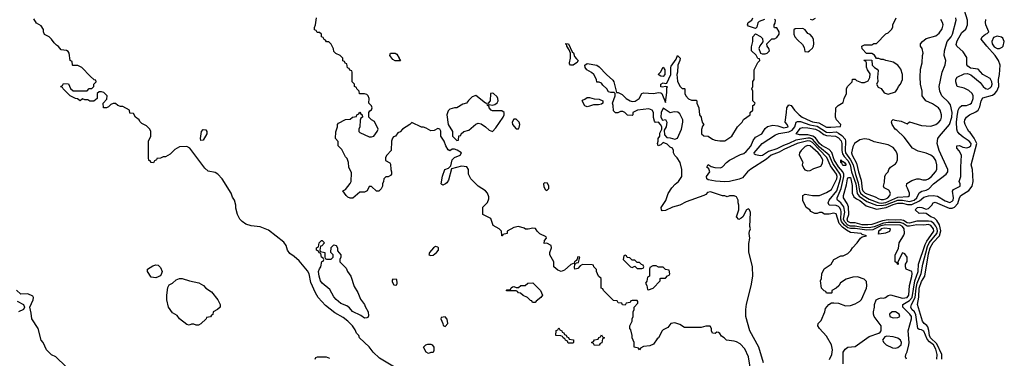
# Model space of a CAD drawing. Header units: inches. Extents: x 2380053 to 2584298, y 380219 to 546618.
# Tile 622 of 656: x 2525300 to 2533609, y 452497 to 455353. Entities that reach past the tile are written whole.
import ezdxf

# ---------------------------------------------------------------- set-up
doc = ezdxf.new("R2010")
doc.units = ezdxf.units.IN
doc.header["$MEASUREMENT"] = 0
doc.layers.add('C5425', color=7, linetype='Continuous')
doc.layers.add('C5435', color=7, linetype='Continuous')

msp = doc.modelspace()

# ---------------------------------------------------------------- linework, layer by layer
at = {"layer": 'C5425', "color": 2}
for points, elevation in [([(2528675.5, 452295.5), (2528337.5, 452497.5), (2528284, 452550), (2528250, 452595.3), (2528168.7, 452670), (2528162, 452690), (2528142, 452710), (2528130, 452738), (2528108.7, 452770), (2528069, 452810), (2528030, 452841.2), (2527960.1, 452880.1), (2527882, 452942), (2527818, 453010), (2527795.3, 453050), (2527757.6, 453137.6), (2527743.7, 453210), (2527730, 453234), (2527660.1, 453320.1), (2527617.2, 453357.2), (2527580.7, 453380.7), (2527561.2, 453410), (2527549.3, 453450), (2527530, 453477.2), (2527398.7, 453578.7), (2527330, 453606), (2527254, 453614), (2527210, 453628.7), (2527178, 453650), (2527158, 453670), (2527138, 453710), (2527124.7, 453764.7), (2527124, 453790), (2527112.3, 453830), (2527096.2, 453856.2), (2527083.7, 453890), (2527009.5, 454010), (2526972.3, 454050), (2526950, 454065.1), (2526890, 454077.2), (2526861.5, 454101.5), (2526735.3, 454270), (2526710, 454284), (2526650, 454282), (2526610, 454258), (2526570, 454218), (2526530, 454198), (2526510, 454198), (2526490, 454186), (2526458, 454182), (2526454, 454170), (2526438, 454162), (2526430, 454146), (2526410, 454148), (2526402, 454162), (2526390, 454166), (2526386, 454190), (2526386, 454330), (2526408, 454370), (2526408, 454410), (2526398, 454430), (2526370, 454458), (2526330, 454478), (2526314.6, 454494.6), (2526308, 454510), (2526278, 454530), (2526262, 454562), (2526230, 454566), (2526226, 454590), (2526170, 454622), (2526150, 454622), (2526128.4, 454628.4), (2526110, 454646), (2526090, 454646), (2526070, 454638), (2526050, 454618), (2526034, 454610), (2526009, 454609), (2526006, 454650), (2526036.4, 454683.6), (2526038, 454710), (2526010, 454738), (2525990, 454746), (2525970, 454746), (2525954, 454730), (2525954, 454690), (2525927.3, 454667.3), (2525892.7, 454667.3), (2525876.4, 454676.4), (2525850, 454678), (2525830, 454686), (2525810, 454668), (2525787.3, 454687.3), (2525770, 454688), (2525726, 454710), (2525666, 454770), (2525662, 454782), (2525648, 454788), (2525650, 454794), (2525662, 454798), (2525670, 454814), (2525712.7, 454812.7), (2525730, 454774), (2525752.7, 454752.7), (2525870, 454754), (2525887.3, 454772.7), (2525910, 454774), (2525926, 454790), (2525926, 454810), (2525946, 454830), (2525942, 454842), (2525930, 454846), (2525896.4, 454876.4), (2525826, 454950), (2525790, 454966), (2525750, 454966), (2525746, 454970), (2525742, 455002), (2525726, 455010), (2525718, 455070), (2525710, 455086), (2525694.6, 455094.6), (2525650, 455098), (2525628.4, 455128.4), (2525610, 455138), (2525590, 455158), (2525570, 455188), (2525550, 455208), (2525508.7, 455228.7), (2525502, 455250), (2525502, 455270), (2525482, 455302), (2525443.1, 455323.1), (2525420.4, 455360.4)], 34), ([(2530000, 453325.4), (2529998, 453322), (2529982, 453310), (2529979.6, 453300.4), (2529950, 453289.2), (2529898.4, 453241.6), (2529870, 453229.2), (2529840.2, 453240.2), (2529809, 453270), (2529808, 453310), (2529774, 453370), (2529774, 453390), (2529788, 453430), (2529786, 453450), (2529750, 453468), (2529726, 453466), (2529728, 453490), (2529746, 453510), (2529742, 453522), (2529690, 453548), (2529668, 453570), (2529653.2, 453593.2), (2529630, 453595.3), (2529590, 453586), (2529570, 453588), (2529556.4, 453596.4), (2529510, 453608), (2529470, 453602), (2529414, 453570), (2529414, 453550), (2529378, 453542), (2529374, 453530), (2529369.1, 453529.1), (2529366, 453570), (2529346, 453590), (2529296.4, 453616.4), (2529275.3, 453675.3), (2529209.1, 453709.1), (2529208.4, 453771.6), (2529248.9, 453811.1), (2529258, 453842), (2529258, 453858), (2529249, 453889), (2529230, 453908.7), (2529169.3, 453949.3), (2529108.7, 454010), (2529089.1, 454049.1), (2529088.7, 454090), (2529073.2, 454113.2), (2529030, 454117.2), (2528943.6, 454096.4), (2528919.8, 454000.2), (2528903.6, 453976.4), (2528894, 453970), (2528870, 453958), (2528862, 453962), (2528858, 453970), (2528867.5, 454032.5), (2528889, 454090), (2528919, 454101), (2528939, 454121), (2528949, 454170), (2528969.2, 454190.8), (2529018, 454210), (2529028, 454230), (2528992.9, 454252.9), (2528970, 454262), (2528950, 454262), (2528930, 454248.7), (2528916.4, 454256.4), (2528895.3, 454290), (2528882, 454330), (2528855.3, 454370), (2528852.9, 454412.9), (2528846, 454430), (2528830, 454435.3), (2528798, 454418), (2528770, 454415.3), (2528730, 454438), (2528707.3, 454447.3), (2528690, 454448), (2528610, 454486), (2528594, 454470), (2528532, 454430), (2528510, 454408), (2528490, 454398), (2528472, 454370), (2528456, 454364), (2528446.4, 454353.6), (2528438.8, 454330), (2528436, 454250), (2528398, 454210), (2528386, 454190), (2528386, 454166), (2528424.7, 454144.7), (2528430, 454134), (2528431, 454091), (2528438, 454070), (2528438, 454050), (2528430, 454038), (2528410, 454028.7), (2528390, 454028), (2528372, 454010), (2528371.1, 453988.9), (2528362, 453970), (2528362, 453950), (2528350, 453926), (2528330, 453908), (2528310, 453908), (2528270, 453946), (2528250, 453946), (2528231.3, 453908.7), (2528210, 453898), (2528170, 453898), (2528110.8, 453849.2), (2528090, 453849.3), (2528070, 453857.2), (2528054, 453870), (2528026, 453910), (2528050, 453922), (2528089.1, 453970.9), (2528098, 453990), (2528100.4, 454060.4), (2528078, 454110), (2528075.3, 454150), (2528063.1, 454183.1), (2528050, 454198), (2528018, 454258), (2527988, 454290), (2527987.3, 454327.3), (2527966, 454350), (2527967.3, 454407.3), (2527982, 454450), (2527982, 454470), (2527990, 454482), (2528048.4, 454511.6), (2528090, 454514), (2528110, 454532), (2528142, 454538), (2528146, 454550), (2528162, 454558), (2528170, 454574), (2528178, 454558), (2528191.6, 454551.6), (2528192, 454530), (2528178, 454522), (2528172.7, 454507.3), (2528172, 454450), (2528162, 454430), (2528162, 454410), (2528170, 454402), (2528250, 454364.7), (2528270, 454364.7), (2528290, 454372), (2528318, 454410), (2528326, 454430), (2528294.6, 454494.6), (2528268.7, 454508.7), (2528248, 454530), (2528248, 454572), (2528255.3, 454584.7), (2528270, 454594), (2528275.3, 454610), (2528270, 454626), (2528246, 454650), (2528248.7, 454690), (2528242, 454710), (2528230, 454722), (2528210, 454728), (2528167.3, 454727.3), (2528166, 454750), (2528146, 454770), (2528142, 454782), (2528126, 454790), (2528126, 454810), (2528106, 454830), (2528106, 454910), (2528102, 454922), (2528087.3, 454927.3), (2528082, 454942), (2528067.3, 454947.3), (2528062, 454982), (2528047.3, 454987.3), (2528042, 455002), (2528027.3, 455007.3), (2528026, 455030), (2528006, 455050), (2527968.4, 455068.4), (2527950, 455086), (2527947.3, 455107.3), (2527930, 455146), (2527910, 455166), (2527890, 455166), (2527882, 455182), (2527870, 455186), (2527862, 455202), (2527846, 455210), (2527846, 455230), (2527830, 455246), (2527810, 455246), (2527802, 455262), (2527787.3, 455267.3), (2527787.3, 455287.3), (2527798, 455310), (2527806, 455370)], 30), ([(2530000, 454988.7), (2529970, 454969.3), (2529949.2, 454969.2), (2529941.2, 454981.2), (2529939, 454990), (2529949, 455030), (2529948.7, 455070), (2529938, 455098), (2529918, 455130), (2529918, 455138), (2529910, 455146), (2529910, 455154), (2529931.3, 455150), (2529963.6, 455083.6), (2529974.4, 455074.4), (2529982, 455042), (2530000, 455022.8)], 26), ([(2530000, 453253.1), (2529986, 453250), (2529982, 453262), (2529986, 453290), (2529982, 453298), (2529990, 453294), (2529998, 453302), (2530000, 453302.4)], 30), ([(2525688.9, 452428.9), (2525606, 452510), (2525570, 452526), (2525526, 452570), (2525498, 452630), (2525482, 452650), (2525455.3, 452750), (2525402, 452830), (2525398, 452878), (2525386, 452930), (2525413.2, 452990), (2525417.2, 453010), (2525410, 453022), (2525370, 453041.2), (2525310, 453038), (2525272.1, 453072.1)], 38), ([(2525278, 452978), (2525332, 452950), (2525342, 452930), (2525332, 452910), (2525290, 452888.7)], 38), ([(2527916.4, 452496.4), (2527890, 452506), (2527810, 452506), (2527798, 452502), (2527790, 452486)], 38)]:
    msp.add_lwpolyline(points, dxfattribs=dict(at, elevation=elevation))
for points, elevation in [([(2528470, 455006), (2528450, 455018), (2528424, 455050), (2528428.7, 455071.3), (2528470, 455071), (2528483.6, 455063.6), (2528502, 455030), (2528502, 455022), (2528514, 455010), (2528510, 455006)], 26), ([(2529150, 454713.2), (2529118, 454702), (2529087.1, 454672.9), (2529070.8, 454649.2), (2529039.8, 454640.2), (2528990, 454609), (2528970, 454608.7), (2528930, 454598), (2528916, 454584), (2528906, 454550), (2528914.8, 454470), (2528952, 454410), (2528954, 454370), (2528990, 454334), (2529002, 454338), (2529007.3, 454372.7), (2529022, 454378), (2529026, 454390), (2529048, 454410), (2529090, 454422), (2529150, 454472), (2529170, 454482), (2529195.3, 454475.3), (2529232, 454450), (2529262, 454422), (2529290, 454411.3), (2529318.9, 454441.1), (2529381.2, 454530), (2529389, 454550), (2529388.7, 454570), (2529370, 454584), (2529290, 454586), (2529278, 454590), (2529262, 454610), (2529262, 454622), (2529248, 454630), (2529246, 454646), (2529230, 454648)], 30), ([(2529290, 454733.2), (2529274, 454730), (2529271.3, 454668.7), (2529254, 454650), (2529258, 454638), (2529290, 454632), (2529310, 454638), (2529330, 454652), (2529339, 454670), (2529336, 454690), (2529330, 454702), (2529298, 454730)], 30), ([(2529490, 454515.3), (2529470, 454514), (2529456, 454490), (2529458, 454470), (2529490, 454432), (2529510, 454434), (2529516.4, 454443.6), (2529522, 454470), (2529515.3, 454490)], 30), ([(2526830, 454335.3), (2526826, 454350), (2526835.6, 454410), (2526850, 454428), (2526870, 454424.9), (2526879.5, 454410), (2526878.7, 454390), (2526850, 454336)], 30), ([(2529730, 453978), (2529722, 453970), (2529723.6, 453943.6), (2529738, 453918), (2529750, 453914), (2529766, 453930), (2529766, 453950), (2529754.6, 453974.6)], 30), ([(2527890, 453334), (2527930, 453334), (2527946, 453350), (2527946, 453370), (2527926, 453390), (2527928.4, 453431.6), (2527950, 453454), (2527972, 453450), (2527982, 453430), (2527983.6, 453403.6), (2528011.3, 453370), (2528010.9, 453349.1), (2528002, 453330), (2528002, 453310), (2528056.8, 453256.8), (2528066.8, 453230), (2528093.4, 453190), (2528122.5, 453102.5), (2528152.8, 453052.8), (2528177.5, 452997.5), (2528210.8, 452950), (2528214.8, 452934.8), (2528241, 452890), (2528243.6, 452856.4), (2528238, 452842), (2528230, 452838), (2528210, 452835.3), (2528179.3, 452859.3), (2528110, 452893.2), (2528083.7, 452923.7), (2528061.2, 452941.2), (2528010, 452959), (2527970, 452993.2), (2527950, 453017.2), (2527918.4, 453078.4), (2527854, 453130), (2527839.3, 453150), (2527827, 453190), (2527822.7, 453230), (2527829.3, 453250.7), (2527842, 453270), (2527850, 453314), (2527862, 453318), (2527866, 453330), (2527862, 453342), (2527848, 453350), (2527842, 453382), (2527830, 453386), (2527822, 453402), (2527806, 453410), (2527806, 453430), (2527822, 453438), (2527828.4, 453471.6), (2527846, 453490), (2527854, 453490), (2527872, 453470), (2527850, 453446), (2527838, 453442), (2527834, 453410), (2527838, 453398), (2527874, 453390), (2527874, 453350), (2527878, 453338)], 30), ([(2528810, 453439), (2528792, 453430), (2528758, 453390), (2528754, 453370), (2528770, 453364.7), (2528790, 453366.8), (2528819, 453390), (2528833.2, 453410), (2528834, 453430), (2528830, 453434)], 34), ([(2526450, 453177.2), (2526410, 453182), (2526378, 453230), (2526378, 453250), (2526423.1, 453276.9), (2526450, 453284.7), (2526470, 453282), (2526490, 453262), (2526502.8, 453230), (2526495.3, 453204.7), (2526486.8, 453193.2), (2526470, 453184)], 34), ([(2526790, 452778), (2526770, 452786), (2526750, 452786), (2526730, 452778), (2526710, 452782), (2526649, 452830), (2526630, 452858), (2526590, 452882), (2526555.3, 452930), (2526540.9, 452990), (2526540.9, 453030), (2526550, 453094), (2526562, 453118), (2526590, 453132), (2526621.5, 453158.5), (2526650, 453170.8), (2526670.9, 453170.9), (2526734, 453150), (2526813, 453133), (2526850.7, 453110.7), (2526871.3, 453090), (2526918.8, 453058.8), (2526972, 452990), (2526992, 452950), (2526992, 452930), (2526970, 452908), (2526934, 452890), (2526930, 452866), (2526918, 452862), (2526910, 452846), (2526878, 452842), (2526874, 452830), (2526830, 452788), (2526810, 452778)], 34), ([(2528450, 453166), (2528443.6, 453156.4), (2528443.6, 453143.6), (2528458, 453118), (2528470, 453114), (2528482, 453118), (2528486, 453130), (2528482, 453162)], 34), ([(2529627.3, 452967.3), (2529622, 452982), (2529610, 452986), (2529586, 453010), (2529550, 453026), (2529527.3, 453047.3), (2529508.4, 453048.4), (2529502, 453062), (2529490, 453066), (2529410, 453066), (2529406, 453070), (2529410, 453074), (2529442, 453078), (2529447.3, 453092.7), (2529460.4, 453099.6), (2529470, 453102), (2529490, 453094), (2529510, 453094), (2529530, 453112), (2529567.3, 453112.7), (2529588.4, 453131.6), (2529630, 453134), (2529694, 453070), (2529711, 453031), (2529698, 453010), (2529659.6, 452980.4), (2529650, 452968)], 30), ([(2528890, 452846), (2528858, 452842), (2528854, 452830), (2528871.6, 452791.6), (2528872.7, 452772.7), (2528890, 452766), (2528914, 452790), (2528907.3, 452827.3)], 34), ([(2529930, 452626), (2529922, 452642), (2529906, 452650), (2529902, 452662), (2529886, 452670), (2529882, 452682), (2529867.3, 452687.3), (2529826, 452690), (2529827.3, 452732.7), (2529842, 452738), (2529850, 452754), (2529858, 452738), (2529874, 452730), (2529878, 452718), (2529892.7, 452712.7), (2529898, 452698), (2529912.7, 452692.7), (2529918, 452678), (2529932.7, 452672.7), (2529938, 452658), (2529972.7, 452652.7), (2529974, 452630), (2529970, 452626)], 30), ([(2528750, 452538), (2528730, 452548), (2528707.3, 452592.7), (2528728.4, 452611.6), (2528744, 452616), (2528770, 452616), (2528782, 452610), (2528796, 452590), (2528796, 452564), (2528790, 452546), (2528770, 452546)], 30)]:
    msp.add_lwpolyline(points, close=True, dxfattribs=dict(at, elevation=elevation))
at = {"layer": 'C5435', "color": 2}
for points, elevation in [([(2533040.8, 452490), (2533042.3, 452530), (2533030, 452574), (2533010.7, 452610), (2532977.4, 452637.4), (2532959.2, 452659.2), (2532930, 452726.6), (2532910, 452736.9), (2532890, 452739.5), (2532879.5, 452750), (2532863.1, 452863.1), (2532850, 452888.2), (2532829.7, 452910), (2532821, 452930), (2532825.1, 452950), (2532856.7, 453010), (2532866, 453090), (2532875.2, 453130), (2532908.1, 453211.9), (2532920.6, 453290), (2532960.8, 453439.2), (2532975.8, 453470), (2533038.8, 453550), (2533044.1, 453570), (2533041.5, 453590), (2533032.2, 453612.2), (2533015.2, 453635.2), (2532991, 453651), (2532970, 453654.9), (2532870, 453652.9), (2532810, 453638.4), (2532790, 453639.5), (2532758.7, 453658.7), (2532730, 453665.6), (2532690, 453662.1), (2532630, 453666), (2532582.1, 453657.9), (2532490, 453625.8), (2532457.7, 453622.3), (2532410, 453624.3), (2532350, 453639.8), (2532310, 453639.3), (2532289, 453650), (2532284.5, 453670), (2532297.4, 453710), (2532295.1, 453775.1), (2532283.6, 453803.6), (2532253.6, 453850), (2532251.5, 453870), (2532278.8, 453961.2), (2532286.4, 454010), (2532290, 454020.7), (2532298.6, 454021.4), (2532310, 454022), (2532313.7, 454010), (2532324.4, 453955.6), (2532326.4, 453890), (2532338.6, 453858.6), (2532361.4, 453841.4), (2532390, 453828.5), (2532443.7, 453783.7), (2532530, 453755.8), (2532612, 453768), (2532670, 453794.4), (2532710, 453806), (2532750, 453805.2), (2532793.4, 453793.4), (2532830, 453795.9), (2532894.7, 453825.3), (2532930, 453856.5), (2532970, 453868.1), (2533010.2, 453870.2), (2533045.4, 453865.4), (2533110, 453826.9), (2533150, 453812.2), (2533170, 453821.6), (2533176.3, 453830), (2533179.6, 453850), (2533173.2, 453906.8), (2533180.2, 453919.8), (2533238, 453950), (2533238, 453970), (2533228.7, 453990), (2533242.7, 454030), (2533241.2, 454110), (2533248, 454210), (2533228.4, 454248.4), (2533208, 454270), (2533208, 454290), (2533230, 454292), (2533258, 454278), (2533294, 454274), (2533310, 454277.1), (2533326.6, 454290), (2533329.5, 454310), (2533311.8, 454330), (2533261.4, 454361.4), (2533229.4, 454390), (2533215.1, 454410), (2533207.8, 454430), (2533205.6, 454490), (2533210, 454538), (2533219.7, 454590), (2533230, 454614), (2533250, 454630.5), (2533290, 454630.4), (2533319.4, 454640.6), (2533331.6, 454650), (2533347.6, 454690), (2533346, 454710), (2533336.9, 454730), (2533310, 454755.1), (2533270, 454776), (2533210, 454789), (2533199.5, 454830), (2533199.3, 454850), (2533212.1, 454867.9), (2533270, 454898), (2533299.8, 454899.8), (2533327.1, 454887.1), (2533404.7, 454824.7), (2533430.6, 454790), (2533450, 454773), (2533470, 454768.7), (2533490, 454778), (2533500.7, 454790), (2533506, 454810), (2533503.6, 454830), (2533490, 454856), (2533428.7, 454890), (2533390, 454935.3), (2533325.2, 454945.2), (2533300.2, 454960.2), (2533293.2, 454973.2), (2533293.8, 455033.8), (2533262, 455082), (2533209.5, 455129.5), (2533204.1, 455144.1), (2533210, 455176), (2533250, 455244.7), (2533285.6, 455274.4), (2533298, 455310), (2533297.6, 455350), (2533274, 455430)], 10), ([(2531578, 452458), (2531539, 452590), (2531461.2, 452730), (2531429.2, 452850), (2531429.1, 452909.1), (2531434.6, 452954.6), (2531474, 453110), (2531486, 453190), (2531485.2, 453270), (2531454.6, 453394.6), (2531454.6, 453465.4), (2531462, 453510), (2531455.3, 453550), (2531458, 453570), (2531468, 453590), (2531462, 453610), (2531467.3, 453727.3), (2531458, 453750), (2531450, 453758), (2531434, 453750), (2531402, 453690), (2531390, 453678), (2531370, 453668), (2531349.2, 453690), (2531369.2, 453750), (2531368.9, 453788.9), (2531362, 453810), (2531362, 453830), (2531350, 453858), (2531330, 453868), (2531310, 453868.7), (2531290, 453868), (2531270, 453858), (2531250, 453868), (2531230, 453868.7), (2531130, 453902), (2531104, 453896), (2531090, 453878), (2531074, 453870), (2530923.5, 453816.5), (2530870, 453789), (2530810, 453773.2), (2530750, 453744), (2530722, 453742), (2530715.3, 453750), (2530714, 453770), (2530751.9, 453828.1), (2530772.5, 453887.5), (2530804.8, 453935.2), (2530832.5, 453967.5), (2530859, 453990), (2530889, 454030), (2530889.1, 454089.1), (2530875.3, 454150), (2530848.4, 454188.4), (2530828.4, 454208.4), (2530818, 454230), (2530818, 454250), (2530808.4, 454268.4), (2530790, 454278), (2530763.1, 454303.1), (2530730, 454318), (2530710, 454298), (2530688.4, 454288.4), (2530682, 454310), (2530688.7, 454330), (2530689, 454350), (2530702, 454370), (2530703.1, 454396.9), (2530718, 454430), (2530718, 454450), (2530708, 454470), (2530690, 454488), (2530666, 454486), (2530658, 454498), (2530649.1, 454529.1), (2530648, 454570), (2530638, 454590), (2530610, 454602), (2530514, 454590), (2530474, 454570), (2530474, 454550), (2530470, 454546), (2530430, 454548), (2530406, 454570), (2530390, 454578), (2530370, 454578), (2530347.3, 454567.3), (2530327.3, 454567.3), (2530310, 454586), (2530308.4, 454628.4), (2530302, 454650), (2530324, 454710), (2530326, 454730), (2530318, 454738), (2530290, 454738), (2530270, 454746), (2530255.3, 454770), (2530220.9, 454800.9), (2530210, 454818), (2530190, 454826), (2530170, 454826), (2530168.7, 454850), (2530144, 454890), (2530127, 454907), (2530085.2, 454930), (2530073.2, 454950), (2530068.7, 454970), (2530090, 454982.8), (2530170, 454970.8), (2530190, 454956), (2530251.3, 454890), (2530304.4, 454844.4), (2530313.4, 454830), (2530338, 454738), (2530350, 454738), (2530383.4, 454723.4), (2530418.8, 454690), (2530451.3, 454670), (2530470, 454662), (2530495.1, 454664.9), (2530528.7, 454690), (2530550, 454732), (2530563.1, 454736.9), (2530650, 454730.8), (2530690, 454738.8), (2530710, 454736), (2530718, 454730), (2530750, 454654), (2530762, 454738), (2530762, 454778), (2530766, 454786), (2530750, 454788.7), (2530724, 454784), (2530710, 454788), (2530709.5, 454810.5), (2530730, 454822), (2530750, 454814), (2530762, 454818), (2530795.3, 454890), (2530794, 454950), (2530798, 454962), (2530839, 455021), (2530852.7, 455052.7), (2530874, 455030), (2530871.6, 455008.4), (2530854, 454970), (2530852, 454910), (2530844.7, 454890), (2530850, 454834), (2530870, 454794), (2530890, 454774), (2530910, 454774), (2530914, 454770), (2530914, 454730), (2530922, 454710), (2530945.4, 454685.4), (2530970, 454674), (2531010, 454674), (2531014, 454670), (2531014, 454650), (2531032, 454610), (2531038, 454550), (2531052, 454530), (2531052.7, 454512.7), (2531063.6, 454483.6), (2531074, 454470), (2531063.6, 454456.4), (2531052.7, 454427.3), (2531054, 454390), (2531072.7, 454372.7), (2531110, 454372), (2531147.1, 454347.1), (2531170, 454338), (2531210, 454331.3), (2531250, 454332), (2531309, 454371), (2531358, 454450), (2531398, 454490), (2531408.9, 454511.1), (2531466, 454550), (2531466, 454570), (2531486, 454590), (2531486, 454630), (2531502, 454638), (2531506, 454650), (2531486, 454670), (2531486, 454750), (2531478, 454770), (2531488, 454790), (2531488.4, 454831.6), (2531498, 454850), (2531498, 454930), (2531528.4, 454991.6), (2531546, 455010), (2531542, 455022), (2531530, 455026), (2531514.6, 455054.6), (2531475.3, 455090), (2531474.6, 455125.4), (2531488, 455170), (2531486, 455210), (2531510, 455234), (2531551.6, 455211.6), (2531570, 455194), (2531572, 455168), (2531546.4, 455133.6), (2531538, 455110), (2531551.3, 455071.3), (2531564.7, 455064.7), (2531590, 455064.7), (2531608.9, 455071.1), (2531628, 455090), (2531622, 455110), (2531608, 455130), (2531606, 455150), (2531648.4, 455191.6), (2531670, 455192), (2531690, 455202), (2531708, 455230), (2531708, 455250), (2531690, 455286), (2531670, 455286), (2531666, 455290), (2531666, 455310), (2531676.4, 455323.6), (2531678, 455350), (2531670, 455358)], 26), ([(2532133.9, 452486.1), (2532153.3, 452530), (2532158.7, 452570), (2532149.6, 452610), (2532110, 452684), (2532048.7, 452750), (2532035.3, 452770), (2532038, 452790), (2532063.1, 452816.9), (2532094, 452890), (2532101.2, 452918.8), (2532128.9, 452951.1), (2532150, 452964.7), (2532170, 452966), (2532210, 452962.8), (2532270, 452940.5), (2532310, 452943), (2532350, 452955.5), (2532390, 452978), (2532405.3, 452994.7), (2532446, 453090), (2532449.2, 453110), (2532445.2, 453145.2), (2532426, 453166), (2532370, 453184), (2532330, 453182), (2532275.3, 453164.7), (2532226, 453134), (2532212, 453110), (2532190, 453088), (2532154, 453070), (2532154, 453050), (2532150, 453046), (2532110, 453046), (2532102, 453062), (2532090, 453066), (2532066, 453090), (2532058, 453150), (2532066, 453170), (2532068, 453210), (2532089.3, 453250.7), (2532148.4, 453291.6), (2532170, 453332), (2532230, 453362), (2532250, 453362), (2532290, 453382), (2532313.6, 453406.4), (2532328, 453430), (2532368.7, 453470), (2532395.3, 453510), (2532410, 453521), (2532446, 453530), (2532410, 453542), (2532402, 453550), (2532310, 453559.7), (2532277.5, 453577.5), (2532243.6, 453603.6), (2532214.4, 453634.4), (2532190, 453717), (2532170, 453720.7), (2532130, 453712), (2532093.2, 453713.2), (2532070, 453728), (2532050, 453728), (2532030, 453718), (2532010, 453718), (2531976.4, 453736.4), (2531968.4, 453748.4), (2531938, 453770), (2531908.4, 453828.4), (2531908.9, 453871.1), (2531930, 453882), (2531990, 453871), (2532048.4, 453871.6), (2532110, 453894.8), (2532150, 453920.5), (2532194.8, 454010), (2532198.2, 454030), (2532192.5, 454050), (2532141.4, 454121.4), (2532110.4, 454190.4), (2531990, 454317.3), (2531970, 454329), (2531950, 454331.7), (2531860.5, 454310), (2531750, 454259.8), (2531710, 454236.5), (2531641.6, 454210), (2531603.2, 454176.8), (2531470, 454091.6), (2531443, 454070), (2531399.6, 454020.4), (2531371.9, 454008.1), (2531290, 453989.7), (2531250, 453985.4), (2531172.5, 453992.5), (2531110, 454003.7), (2531099, 454010), (2531097.2, 454030), (2531124, 454070), (2531115.3, 454095.3), (2531098, 454110), (2531110, 454131), (2531134.8, 454114.8), (2531166, 454106), (2531215.5, 454104.5), (2531230, 454111), (2531264, 454150), (2531290, 454167.3), (2531382.5, 454217.5), (2531410, 454224.9), (2531430, 454240.7), (2531470, 454286), (2531490, 454334.8), (2531510, 454362), (2531562.7, 454390), (2531590, 454436), (2531610, 454451.3), (2531657.2, 454462.8), (2531697.5, 454457.5), (2531750, 454440.5), (2531784, 454450), (2531777.2, 454470), (2531759.3, 454490), (2531772.3, 454570), (2531773.2, 454610), (2531790, 454634.8), (2531810.4, 454630.4), (2531839.1, 454590), (2531877.1, 454550), (2531904.4, 454530), (2531970, 454499), (2531990, 454491.6), (2532044.2, 454484.2), (2532110, 454447.4), (2532145.7, 454445.7), (2532227.3, 454452.7), (2532228.7, 454470), (2532194, 454510), (2532184, 454530), (2532188, 454610), (2532206, 454630), (2532250, 454654), (2532258, 454690), (2532278, 454730), (2532278, 454770), (2532286, 454790), (2532326, 454830), (2532329, 454851), (2532350, 454850.8), (2532361, 454841), (2532404, 454824), (2532430, 454822.8), (2532460.9, 454839.1), (2532475.5, 454864.5), (2532476, 454896), (2532455.3, 454930), (2532447.3, 454952.7), (2532446, 454990), (2532442, 455002), (2532426, 455010), (2532430, 455014), (2532492.7, 455012.7), (2532494, 454970), (2532514, 454950), (2532536.9, 454936.9), (2532543.6, 454923.6), (2532538, 454870), (2532542, 454830), (2532532, 454810), (2532545.4, 454785.4), (2532570, 454774), (2532596, 454736), (2532630, 454724.7), (2532690, 454746), (2532708.7, 454770), (2532715.3, 454790), (2532734, 454810), (2532749.2, 454850), (2532748.9, 454891.1), (2532734.8, 454934.8), (2532710, 454969), (2532670, 454995.3), (2532650, 455002), (2532610, 455008.7), (2532590, 455018), (2532570, 455018), (2532550, 455026), (2532530, 455026), (2532514.6, 455054.6), (2532490, 455068), (2532447.3, 455067.3), (2532408.4, 455108.4), (2532408, 455130), (2532430, 455142), (2532490, 455142), (2532508.4, 455151.6), (2532530, 455154), (2532610, 455234), (2532630, 455242), (2532658, 455270), (2532668, 455290), (2532668.9, 455311.1), (2532695.3, 455370)], 22), ([(2531585.4, 455354.6), (2531541, 455339), (2531530, 455326), (2531522, 455290), (2531510, 455278), (2531450, 455298), (2531442, 455310), (2531448, 455330), (2531478, 455350), (2531488, 455370)], 26), ([(2532248, 452450), (2532249.2, 452550), (2532265.6, 452574.4), (2532289.4, 452590.6), (2532350, 452597.3), (2532470, 452681), (2532549.2, 452710.8), (2532562, 452718), (2532568.7, 452730), (2532569, 452770), (2532509.6, 452849.6), (2532505.2, 452870), (2532504, 452890), (2532514, 452930), (2532514, 452950), (2532529, 452990), (2532550, 453002.8), (2532570, 453006.8), (2532590, 453004), (2532608, 453010), (2532630, 453026), (2532648, 453032), (2532750, 453004.9), (2532788.5, 453011.5), (2532804, 453030), (2532808.2, 453111.8), (2532830, 453186), (2532832.8, 453212.8), (2532829.3, 453229.3), (2532782, 453250), (2532775.3, 453270), (2532775.3, 453290), (2532790, 453314), (2532789, 453350), (2532770, 453378), (2532750, 453386), (2532712, 453310), (2532714, 453290), (2532710, 453286), (2532702, 453302), (2532688.7, 453310), (2532688.9, 453371.1), (2532716.4, 453423.6), (2532722, 453470), (2532762.7, 453537.3), (2532767, 453553), (2532764.7, 453590), (2532750.9, 453610), (2532730, 453619.1), (2532610, 453622.7), (2532566.3, 453613.7), (2532499.6, 453580.4), (2532450, 453577.9), (2532350, 453591.5), (2532310, 453591.5), (2532290, 453599.1), (2532260.6, 453620.6), (2532236.2, 453650), (2532231, 453670), (2532233.1, 453733.1), (2532229.8, 453750), (2532218, 453770), (2532210, 453778.5), (2532190, 453786.4), (2532130, 453789.6), (2532121.6, 453810), (2532132.6, 453830), (2532195.7, 453910), (2532227.1, 454010), (2532229.9, 454030), (2532224.9, 454050), (2532161.4, 454141.4), (2532130, 454210.9), (2532050, 454279.2), (2531990, 454344.7), (2531970, 454353.3), (2531950, 454354.9), (2531850, 454337), (2531790, 454308.3), (2531746.7, 454293.3), (2531690, 454263.2), (2531618.7, 454241.3), (2531570, 454208), (2531550, 454205.6), (2531513.2, 454213.2), (2531500.2, 454220.2), (2531499, 454230), (2531565.1, 454310), (2531678.6, 454381.4), (2531706.3, 454393.7), (2531790, 454406.3), (2531818.4, 454421.6), (2531840.7, 454450), (2531852.2, 454487.8), (2531864.5, 454495.5), (2531890, 454495.9), (2531967.9, 454467.9), (2532030, 454455.7), (2532110, 454405.1), (2532130, 454402), (2532190, 454406.5), (2532210, 454397.6), (2532236.9, 454376.9), (2532265.5, 454345.5), (2532270.3, 454330), (2532265.7, 454250), (2532269.4, 454230), (2532311.4, 454171.4), (2532332.6, 454130), (2532352.8, 454047.2), (2532376.1, 453976.1), (2532386.6, 453910), (2532395.3, 453890), (2532417.2, 453870), (2532470, 453838.3), (2532549.2, 453809.2), (2532570, 453806), (2532610, 453811.4), (2532710, 453856), (2532797.8, 453862.2), (2532809.4, 453870), (2532807.8, 453890), (2532793.3, 453933.3), (2532782.7, 453950), (2532787.6, 453972.4), (2532830, 453996.3), (2532870, 454010.5), (2532890, 454010.4), (2532921.3, 454001.3), (2532950, 454002), (2532970, 454010.4), (2532996.2, 454030), (2533029.6, 454070), (2533040.5, 454090), (2533041.1, 454130), (2533030, 454166), (2533014, 454190), (2532990, 454211.8), (2532950, 454227), (2532883.2, 454243.2), (2532835.3, 454270), (2532763.2, 454363.2), (2532702.7, 454422.7), (2532689.2, 454430), (2532664, 454470), (2532658, 454490), (2532660.4, 454499.6), (2532670, 454510.8), (2532684.7, 454504.7), (2532738.8, 454498.8), (2532790, 454474), (2532808.7, 454491.3), (2532910, 454462), (2532990, 454456), (2533030, 454470.7), (2533057.2, 454490), (2533072.7, 454510), (2533079.3, 454530), (2533079.3, 454550), (2533069.2, 454590), (2533053.2, 454610), (2533003.9, 454643.9), (2532948, 454670), (2532915.3, 454710), (2532916, 454750), (2532901.2, 454810), (2532899.3, 454870), (2532903.2, 454936.8), (2532917.2, 454990), (2532919, 455050), (2532924, 455070), (2532915.3, 455110), (2532902, 455130), (2532902, 455150), (2532918, 455170), (2532950, 455196), (2533030, 455216), (2533060.2, 455239.8), (2533084.7, 455275.3), (2533094, 455310), (2533089, 455330), (2533074.8, 455354.8)], 18), ([(2532782.7, 452490), (2532776, 452510), (2532778, 452530), (2532788.3, 452551.7), (2532803.1, 452610), (2532805.7, 452630), (2532797.6, 452730), (2532826.3, 452830), (2532824.7, 452850), (2532812.8, 452870), (2532753.6, 452930), (2532754, 452950), (2532810, 452984.2), (2532831.2, 453010), (2532854.4, 453150), (2532882.9, 453230), (2532885.1, 453290), (2532941.8, 453458.2), (2532955.5, 453484.5), (2533010, 453560.5), (2533013.5, 453570), (2533010.7, 453590), (2532990, 453618.7), (2532970, 453625.1), (2532930, 453620.8), (2532870, 453624.1), (2532810, 453610.5), (2532790, 453613.1), (2532755.6, 453635.6), (2532730, 453642.7), (2532630, 453642.9), (2532590, 453638.6), (2532510, 453606.1), (2532470, 453597.6), (2532410, 453600.9), (2532350, 453612.7), (2532310, 453612.7), (2532290, 453621), (2532259.3, 453650), (2532253.1, 453670), (2532262.7, 453730), (2532254.2, 453774.2), (2532230, 453809.7), (2532200.7, 453830), (2532199.1, 453839.1), (2532198.5, 453850), (2532233.7, 453930), (2532256.3, 454030), (2532255, 454050), (2532245.3, 454070), (2532210, 454112.1), (2532173.2, 454170), (2532153.3, 454233.3), (2532130, 454258.3), (2532070, 454293.3), (2532050, 454309.8), (2532015.8, 454355.8), (2531992.2, 454372.2), (2531950, 454381.6), (2531881.3, 454381.3), (2531854, 454390), (2531890, 454439.1), (2531910, 454443.8), (2531950, 454440.7), (2532015.5, 454430), (2532050, 454412.1), (2532085.3, 454385.3), (2532110, 454376.1), (2532186, 454370), (2532210, 454356.1), (2532231.3, 454331.3), (2532237.7, 454310), (2532237.5, 454250), (2532243.2, 454223.2), (2532258.9, 454198.9), (2532290, 454166.4), (2532309.5, 454130), (2532320.9, 454070), (2532355.1, 453970), (2532367.9, 453887.9), (2532385.6, 453865.6), (2532450, 453820.9), (2532530.1, 453790.1), (2532570, 453785.4), (2532610, 453790.6), (2532710, 453830.7), (2532750, 453831.4), (2532810, 453819.8), (2532847.8, 453830), (2532870.9, 453850), (2532890, 453893.4), (2532912.6, 453907.4), (2532950, 453915.5), (2532973.1, 453926.9), (2533012.3, 453970), (2533119.3, 454050), (2533131.8, 454070), (2533131.8, 454090), (2533058.4, 454250), (2533042.7, 454310), (2533049, 454350), (2533061.2, 454370), (2533147.6, 454470), (2533166.6, 454530), (2533168, 454570), (2533154.5, 454634.5), (2533138.9, 454658.9), (2533082.7, 454710), (2533066, 454750), (2533059.3, 454790), (2533085.2, 454910), (2533110, 454974), (2533115.1, 455010), (2533100.9, 455050), (2533103.6, 455090), (2533126.3, 455170), (2533160.5, 455210), (2533171.1, 455230), (2533202.4, 455350), (2533200.5, 455370)], 14), ([(2531970, 455358), (2531990, 455352), (2532014.6, 455365.4)], 26), ([(2533083.1, 452490), (2533081.1, 452530), (2533040.4, 452620.4), (2532987.1, 452670), (2532978.2, 452690), (2532973.1, 452733.1), (2532962.5, 452762.5), (2532954.4, 452774.4), (2532932, 452790), (2532918.7, 452810), (2532876.2, 452950), (2532887.4, 453012.6), (2532891, 453090), (2532910, 453143.8), (2532937.2, 453190), (2532970, 453378.8), (2532984.8, 453430), (2533010, 453472.8), (2533062.7, 453530), (2533073.1, 453573.1), (2533062.4, 453622.4), (2533040.5, 453660.5), (2533019.7, 453679.7), (2532988, 453690), (2532950, 453718), (2532930, 453722), (2532890, 453718), (2532858, 453750), (2532878, 453770), (2532890, 453772.7), (2532914, 453770), (2532950, 453754), (2532970, 453762), (2532998, 453790), (2533008.7, 453810), (2533026.6, 453813.4), (2533144.4, 453764.4), (2533170, 453764.4), (2533188.7, 453771.3), (2533218.2, 453801.8), (2533229.8, 453850), (2533241.3, 453870), (2533310, 453913.1), (2533338.3, 453950), (2533345.1, 453990), (2533339.7, 454090), (2533329.7, 454130), (2533376, 454310), (2533355.3, 454355.3), (2533321.2, 454401.2), (2533309.2, 454410), (2533299, 454430), (2533279, 454470), (2533274, 454490), (2533275.3, 454510), (2533290, 454531.3), (2533315.3, 454550), (2533370, 454576.3), (2533389.6, 454590.4), (2533402, 454618), (2533412.7, 454670), (2533427, 454693), (2533510, 454717.6), (2533529.8, 454730.2), (2533546, 454750), (2533562, 454790), (2533559.7, 454850), (2533567.6, 454890), (2533573.2, 454970), (2533559.5, 455010), (2533531.2, 455051.2), (2533461.2, 455130), (2533415.3, 455190), (2533422, 455210), (2533450, 455231), (2533464, 455236), (2533478, 455250), (2533453.2, 455310), (2533449.2, 455330.8), (2533454, 455354)], 6), ([(2530000, 455022.8), (2530012, 455010), (2530002, 454990), (2530000, 454988.7)], 26), ([(2530000, 453302.4), (2530014.6, 453305.4), (2530026, 453350), (2530010, 453354), (2530005.4, 453334.6), (2530000, 453325.4)], 30), ([(2531472.7, 452370), (2531449.6, 452510), (2531418.3, 452578.3), (2531378.9, 452618.9), (2531350, 452635.3), (2531330, 452642), (2531266, 452650), (2531246, 452670), (2531223.1, 452683.1), (2531210, 452706), (2531196.4, 452716.4), (2531182, 452718), (2531170, 452706), (2531146, 452710), (2531138, 452730), (2531138, 452750), (2531127.3, 452767.3), (2531090, 452768), (2531050, 452758), (2530910, 452758), (2530870, 452782), (2530830, 452795.3), (2530794, 452790), (2530770, 452758), (2530730, 452738), (2530722, 452730), (2530692, 452670), (2530679.6, 452660.4), (2530650, 452618), (2530616.9, 452603.1), (2530563.6, 452596.4), (2530538, 452582), (2530530, 452568), (2530522, 452582), (2530486, 452590), (2530486, 452630), (2530468.9, 452668.9), (2530468.7, 452690), (2530456.4, 452736.4), (2530448, 452750), (2530448, 452770), (2530468, 452810), (2530468.7, 452831.3), (2530478, 452850), (2530478, 452890), (2530486, 452910), (2530486, 452930), (2530516.4, 452963.6), (2530516.4, 452976.4), (2530510, 452986), (2530470, 452986), (2530458, 452982), (2530452.7, 452967.3), (2530418, 452962), (2530410, 452946), (2530387.3, 452947.3), (2530382, 452962), (2530350, 452966), (2530342, 452982), (2530310, 452986), (2530226, 453070), (2530222, 453082), (2530206, 453090), (2530206, 453170), (2530186, 453190), (2530168.4, 453228.4), (2530167.3, 453247.3), (2530146, 453270), (2530142, 453282), (2530130, 453286), (2530050, 453288), (2530030, 453278), (2530010, 453255.3), (2530000, 453253.1)], 30)]:
    msp.add_lwpolyline(points, dxfattribs=dict(at, elevation=elevation))
for points, elevation in [([(2531910, 455279), (2531843.6, 455276.4), (2531832.7, 455267.3), (2531832, 455250), (2531832, 455230), (2531842, 455210), (2531863.5, 455183.5), (2531905.4, 455145.4), (2531919.6, 455119.6), (2531925.4, 455085.4), (2531950, 455082), (2531966, 455090), (2531990, 455114), (2531998, 455130), (2532002, 455150), (2531998, 455190), (2531988, 455210), (2531970, 455228), (2531950, 455238), (2531929.1, 455269.1)], 26), ([(2533550, 455214), (2533516.9, 455203.1), (2533502.8, 455170), (2533506, 455150), (2533523.4, 455123.4), (2533550, 455110.6), (2533570, 455110.6), (2533590, 455120.7), (2533599.3, 455130), (2533609.2, 455170), (2533596.5, 455196.5), (2533585.6, 455205.6)], 6), ([(2530730, 454875.3), (2530710, 454878), (2530688, 454890), (2530708, 454910), (2530730, 454954), (2530744.7, 454930), (2530744.7, 454890)], 26), ([(2530090, 454618), (2530070, 454626), (2530048, 454670), (2530050, 454674), (2530070, 454682), (2530090, 454698), (2530110, 454698), (2530146.8, 454686.8), (2530190, 454682.8), (2530222, 454670), (2530222, 454650), (2530210, 454642), (2530183.5, 454636.5), (2530143.5, 454636.5), (2530110, 454624)], 26), ([(2530730, 454608), (2530714.8, 454570), (2530711.3, 454530), (2530725.4, 454505.4), (2530751.3, 454511.3), (2530761, 454490), (2530756, 454450), (2530739.6, 454420.4), (2530742.8, 454382.8), (2530761, 454361), (2530790, 454358), (2530830, 454344.7), (2530850, 454354), (2530884, 454430), (2530897.2, 454490), (2530897.2, 454510), (2530870, 454559), (2530853.8, 454573.8), (2530822.8, 454577.2), (2530788.4, 454568.4)], 26), ([(2532430, 454349.3), (2532390, 454340.9), (2532345.5, 454310), (2532330, 454282), (2532319.3, 454230), (2532325.3, 454210), (2532362.3, 454142.3), (2532377.4, 454070), (2532401.2, 454001.2), (2532410, 453923), (2532416.1, 453910), (2532435.5, 453890), (2532520.7, 453860.7), (2532550, 453843.6), (2532570, 453836), (2532590, 453835.6), (2532610, 453843.2), (2532626.6, 453850), (2532644.5, 453870), (2532649.3, 453890), (2532634.8, 453914.8), (2532596.4, 453936.4), (2532588.4, 453948.4), (2532598, 453982), (2532602, 454030), (2532608.7, 454050), (2532628.7, 454070), (2532635.3, 454090), (2532649.2, 454110.8), (2532690, 454138), (2532699, 454150), (2532709.1, 454170.9), (2532709.2, 454210), (2532702.7, 454230), (2532691.3, 454251.3), (2532670, 454276), (2532630, 454299.3), (2532510, 454324), (2532470, 454344)], 22), ([(2531950, 454292.6), (2531930, 454283.7), (2531894, 454250), (2531880.7, 454230), (2531878.8, 454210), (2531910, 454152), (2531904.7, 454130), (2531916.9, 454096.9), (2531926, 454086), (2531950, 454078), (2531970, 454082.8), (2532001.2, 454098.8), (2532060.9, 454119.1), (2532075.8, 454144.2), (2532076.9, 454170), (2532055.8, 454210), (2532037.6, 454230), (2531970, 454289.5)], 26), ([(2532234, 454154), (2532240.9, 454159.1), (2532250, 454158), (2532260.7, 454150), (2532273.4, 454130), (2532270, 454122.7), (2532250, 454124.5), (2532245.1, 454130), (2532240.9, 454140.9), (2532229.7, 454150), (2532229.5, 454170.5), (2532234, 454166)], 10), ([(2532595.7, 453595.7), (2532570, 453590.5), (2532561.7, 453578.3), (2532548.4, 453570), (2532547.3, 453552.7), (2532542, 453550), (2532550, 453547.3), (2532610, 453554.9), (2532644, 453570), (2532648, 453590)], 22), ([(2530410, 453366), (2530398, 453362), (2530394, 453330), (2530454, 453270), (2530470, 453262), (2530490, 453274), (2530510, 453254), (2530550, 453254), (2530562, 453258), (2530566, 453270), (2530562, 453282), (2530547.3, 453287.3), (2530530, 453306), (2530510, 453306), (2530490, 453326), (2530470, 453326), (2530450, 453346), (2530427.3, 453347.3), (2530422, 453362)], 30), ([(2530670, 453278), (2530643.6, 453276.4), (2530618, 453262), (2530614, 453250), (2530614, 453190), (2530598, 453182), (2530591.6, 453148.4), (2530582, 453130), (2530591.6, 453111.6), (2530598, 453078), (2530610, 453074), (2530630, 453082), (2530646, 453090), (2530706, 453150), (2530706, 453170), (2530710, 453174), (2530750, 453174), (2530767.3, 453192.7), (2530782, 453198), (2530786, 453210), (2530782, 453242), (2530750, 453246), (2530730, 453266), (2530690, 453266)], 30), ([(2532662, 452890), (2532641, 452870), (2532642, 452850), (2532650, 452846), (2532670, 452838.8), (2532710, 452841), (2532728, 452850), (2532722, 452870), (2532690, 452888.7)], 18), ([(2530150, 452606), (2530142, 452622), (2530126, 452630), (2530142, 452638), (2530150, 452654), (2530182, 452658), (2530187.3, 452672.7), (2530202, 452678), (2530210, 452694), (2530218, 452678), (2530234, 452670), (2530218, 452662), (2530212.7, 452627.3), (2530198, 452622), (2530190, 452608)], 30), ([(2532616.9, 452683.1), (2532601, 452679), (2532583.6, 452656.4), (2532582, 452650), (2532592, 452630), (2532612, 452610), (2532666.2, 452586.2), (2532690, 452583.8), (2532710, 452588.2), (2532738, 452610), (2532742, 452630), (2532732.7, 452650), (2532710, 452666), (2532670, 452679.3)], 18)]:
    msp.add_lwpolyline(points, close=True, dxfattribs=dict(at, elevation=elevation))

doc.saveas('drawing.dxf')
